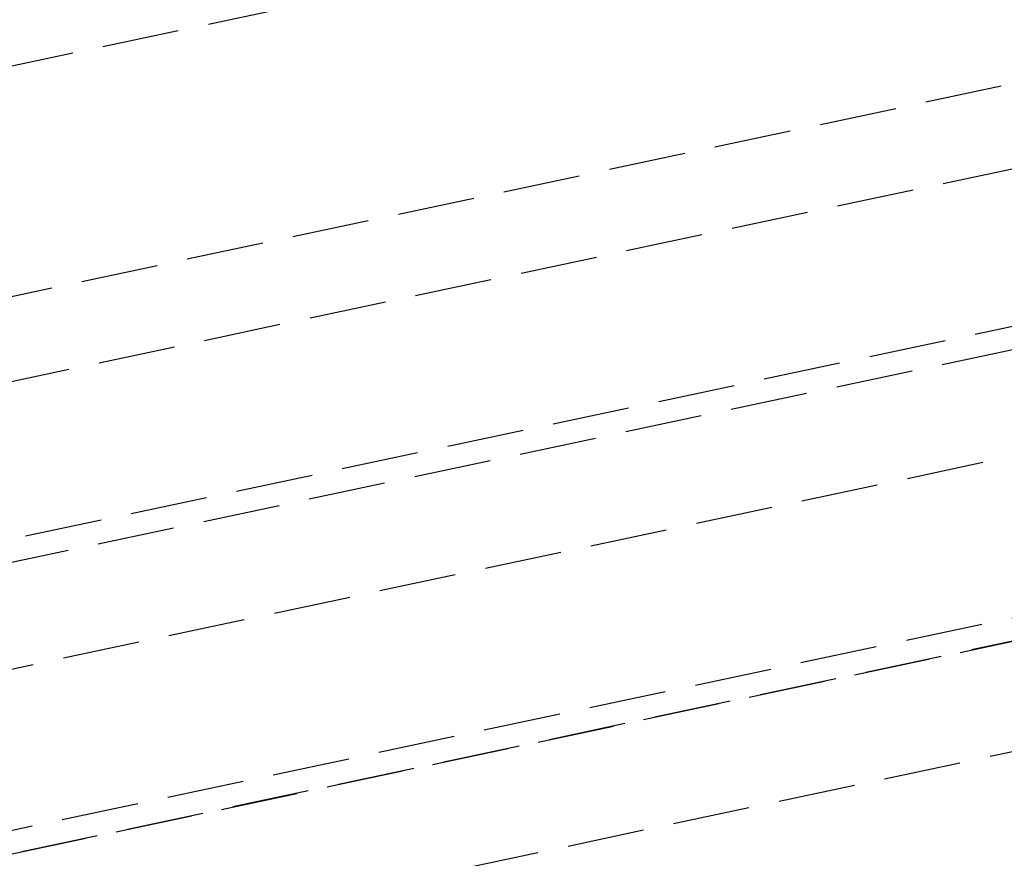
# Model space of a CAD drawing. Header units: millimetres. Extents: x -50096 to 615650, y 194565 to 243945.
# Tile 322 of 354: x 261049 to 261113, y 221272 to 221327. Entities that reach past the tile are written whole.
import ezdxf

# ---------------------------------------------------------------- set-up
doc = ezdxf.new("R2010")
doc.units = ezdxf.units.MM
doc.linetypes.add('ГТО-1 Пунктир', pattern=[7, 5, -2])
doc.layers.add('ГТО-2_Размеры_035', color=2, linetype='Continuous', lineweight=35)
doc.layers.add('ОГОС_Пунктир_025', color=151, linetype='ГТО-1 Пунктир', lineweight=25)

# ---------------------------------------------------------------- blocks, each defined once
blk = doc.blocks.new('ОГСО_Затвор_План')
at = {"layer": 'ОГОС_Пунктир_025'}
for p, q in [((-804.171, -137.499), (-1174.17, -137.499)), ((-804.171, -137.499), (-1174.17, -137.499)), ((-1023.67, -152.101), (-904.17, -152.101)), ((-1023.67, -157.499), (-904.17, -157.499)), ((-1072.67, -167.499), (-735.671, -167.499)), ((-1072.67, -167.499), (-735.671, -167.499)), ((-734.171, -168.999), (-1074.17, -168.999)), ((-734.171, -168.999), (-1074.17, -168.999)), ((-1074.17, -185.999), (-904.17, -185.999)), ((-1074.17, -185.999), (-904.17, -185.999)), ((-904.17, -187.499), (-1072.67, -187.499)), ((-904.17, -187.499), (-1072.67, -187.499)), ((-1014.92, -187.5), (-793.42, -187.5)), ((-1007.42, -194.5), (-800.92, -194.5))]:
    blk.add_line(p, q, dxfattribs=at)
blk.add_lwpolyline([(-877.928, -175.75), (-1127.151, -175.809, -0.414283), (-1137.153, -165.809), (-1137.153, -138.25, -0.414214), (-1127.153, -128.25), (-877.928, -128.25)], format="xyb", dxfattribs=at)
blk = doc.blocks.new('A$C1AA538EC')
at = {"layer": 'ГТО-2_Размеры_035', "rotation": 11.99999999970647}
blk.add_blockref('ОГСО_Затвор_План', (6013.364, -11100.071), dxfattribs=at)

msp = doc.modelspace()

# ---------------------------------------------------------------- block references
at = {"layer": 'ГТО-2_Размеры_035'}
msp.add_blockref('A$C1AA538EC', (255968.45, 232762.782), dxfattribs=at)

doc.saveas('drawing.dxf')
